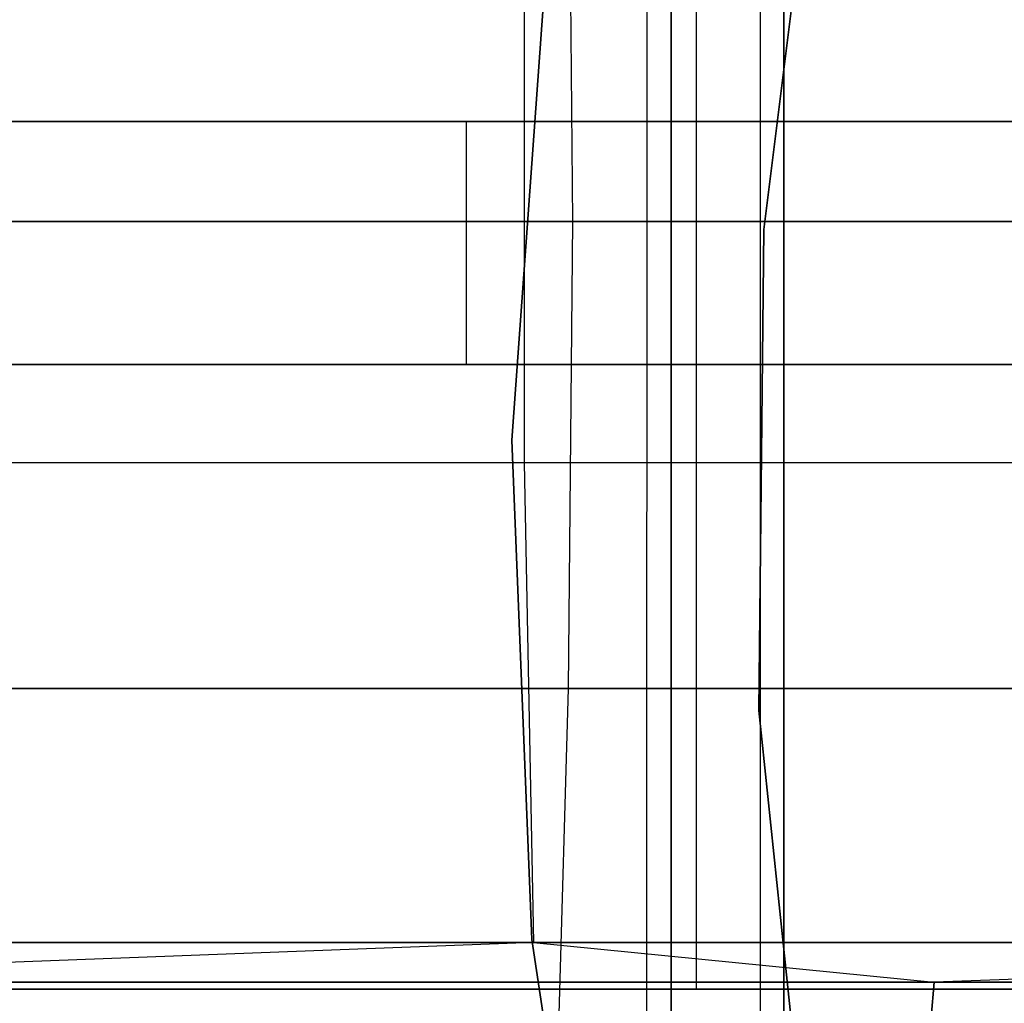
# Model space of a CAD drawing. Extents: x -172 to 172, y -29 to 28.
# Tile 341 of 656: x -30.47 to -24.39, y -4.69 to 1.38. Entities that reach past the tile are written whole.
import ezdxf

# ---------------------------------------------------------------- set-up
doc = ezdxf.new("R2010")
doc.units = 0
doc.header["$LTSCALE"] = 25.4
doc.layers.get('0').update_dxf_attribs({"linetype": 'CONTINUOUS'})

# ---------------------------------------------------------------- blocks, each defined once
blk = doc.blocks.new('RYFLO_AURA_STL')
at = {"color": 0}
for p, q in [((-26.5947, -7.3033, -1075.3376), (-26.593, 7.0967, -1075.3485)), ((-26.5947, -7.3033, -1075.3376), (-26.593, 7.0967, -1075.3485)), ((-26.5947, -7.3033, -1411.1626), (-26.593, 7.0967, -1411.1517)), ((-26.5947, -7.3033, -1411.1626), (-26.593, 7.0967, -1411.1517)), ((-25.8943, -7.3033, -1075.2281), (-25.8926, 7.0967, -1075.239)), ((-25.8943, -7.3033, -1075.2281), (-25.8926, 7.0967, -1075.239)), ((-25.8943, -7.3033, -1411.2721), (-25.8926, 7.0967, -1411.2612)), ((-25.8943, -7.3033, -1411.2721), (-25.8926, 7.0967, -1411.2612)), ((-26.446, -6.354, -1076.2766), (-26.4445, 6.146, -1076.286)), ((-26.446, -6.354, -1076.2766), (-26.4445, 6.146, -1076.286)), ((-26.4445, 6.146, -1410.2142), (-26.446, -6.354, -1410.2236)), ((-26.4445, 6.146, -1410.2142), (-26.446, -6.354, -1410.2236)), ((-25.7494, -6.354, -1076.1678), (-25.748, 6.146, -1076.1772)), ((-25.7494, -6.354, -1076.1678), (-25.748, 6.146, -1076.1772)), ((-25.748, 6.146, -1410.323), (-25.7494, -6.354, -1410.3324)), ((-25.748, 6.146, -1410.323), (-25.7494, -6.354, -1410.3324)), ((-26.4453, 4.396, -1076.2814), (-26.4453, -4.604, -1076.2814)), ((-26.4453, 4.396, -1076.2814), (-26.4453, -4.604, -1076.2814)), ((-26.4453, 4.396, -1410.2189), (-26.4453, -4.604, -1410.2189)), ((-26.4453, 4.396, -1410.2189), (-26.4453, -4.604, -1410.2189)), ((-26.2888, -4.604, -1077.269), (-26.2888, 4.396, -1077.269)), ((-26.2888, -4.604, -1077.269), (-26.2888, 4.396, -1077.269)), ((-26.2888, -4.604, -1409.2312), (-26.2888, 4.396, -1409.2312)), ((-26.2888, -4.604, -1409.2312), (-26.2888, 4.396, -1409.2312)), ((-27.0522, 0.133, -1084.0321), (-27.0796, 3.0149, -1083.871)), ((-27.0522, 0.133, -1084.0321), (-27.0796, 3.0149, -1083.871)), ((-27.0522, 0.133, -1402.4681), (-27.0796, 3.0149, -1402.6293)), ((-27.0522, 0.133, -1402.4681), (-27.0796, 3.0149, -1402.6293)), ((-25.8735, 0.0833, 0), (-25.5054, 3.029, 0)), ((-25.5054, 3.029, -140), (-25.8735, 0.0833, -140)), ((-25.5054, 3.029, -140), (-25.8735, 0.0833, -140)), ((-25.8735, 0.0833, 0), (-25.5054, 3.029, 0)), ((-27.2058, 1.8587, 0), (-27.4285, -1.2171, 0)), ((-27.4285, -1.2171, -140), (-27.2058, 1.8587, -140)), ((-27.2058, 1.8587, 0), (-27.4285, -1.2171, 0)), ((-27.4285, -1.2171, -140), (-27.2058, 1.8587, -140)), ((-27.3525, 1.6231, -1404.2354), (-27.3525, -1.3568, -1404.2355)), ((-27.3525, 1.6231, -1404.2354), (-27.3525, -1.3568, -1404.2355)), ((-27.3525, 1.6231, -1082.2649), (-27.3525, -1.3568, -1082.2648)), ((-27.3525, 1.6231, -1082.2649), (-27.3525, -1.3568, -1082.2648)), ((-27.708, 0.75, -1401.8479), (-40.066, 0.75, -1399.1851)), ((-27.708, 0.75, -1401.8479), (-40.066, 0.75, -1399.1851)), ((-35.0939, 0.75, -1086.1215), (-22.6575, 0.75, -1083.8524)), ((-35.0939, 0.75, -1086.1215), (-22.6575, 0.75, -1083.8524)), ((-15.1792, 0.75, -1403.533), (-27.708, 0.75, -1401.8479)), ((-15.1792, 0.75, -1403.533), (-27.708, 0.75, -1401.8479)), ((-27.708, -0.75, -1401.8479), (-27.708, 0.75, -1401.8479)), ((-27.708, -0.75, -1401.8479), (-27.708, 0.75, -1401.8479)), ((-27.0522, 0.133, -1084.0321), (-35.9371, 0.133, -1085.7994)), ((-35.9371, 0.133, -1400.7008), (-27.0522, 0.133, -1402.4681)), ((-27.0522, 0.133, -1084.0321), (-35.9371, 0.133, -1085.7994)), ((-35.9371, 0.133, -1400.7008), (-27.0522, 0.133, -1402.4681)), ((-27.0797, -2.7489, -1083.8707), (-27.0522, 0.133, -1084.0321)), ((-27.0797, -2.7489, -1083.8707), (-27.0522, 0.133, -1084.0321)), ((-27.0797, -2.7489, -1402.6295), (-27.0522, 0.133, -1402.4681)), ((-27.0797, -2.7489, -1402.6295), (-27.0522, 0.133, -1402.4681)), ((-18.0822, 0.133, -1082.7657), (-27.0522, 0.133, -1084.0321)), ((-27.0522, 0.133, -1402.4681), (-18.0822, 0.133, -1403.7345)), ((-18.0822, 0.133, -1082.7657), (-27.0522, 0.133, -1084.0321)), ((-27.0522, 0.133, -1402.4681), (-18.0822, 0.133, -1403.7345)), ((-25.9034, -2.8852, 0), (-25.8735, 0.0833, 0)), ((-25.8735, 0.0833, -140), (-25.9034, -2.8852, -140)), ((-25.8735, 0.0833, -140), (-25.9034, -2.8852, -140)), ((-25.9034, -2.8852, 0), (-25.8735, 0.0833, 0)), ((-25.8735, 0.0833, -140), (-25.8735, 0.0833, 0)), ((-25.8735, 0.0833, -140), (-25.8735, 0.0833, 0)), ((-40.066, -0.75, -1399.1851), (-27.708, -0.75, -1401.8479)), ((-40.066, -0.75, -1399.1851), (-27.708, -0.75, -1401.8479)), ((-22.6575, -0.75, -1083.8524), (-35.0939, -0.75, -1086.1215)), ((-22.6575, -0.75, -1083.8524), (-35.0939, -0.75, -1086.1215)), ((-27.708, -0.75, -1401.8479), (-15.1792, -0.75, -1403.533)), ((-27.708, -0.75, -1401.8479), (-15.1792, -0.75, -1403.533)), ((-27.4285, -1.2171, 0), (-27.3055, -4.2985, 0)), ((-27.3055, -4.2985, -140), (-27.4285, -1.2171, -140)), ((-27.4285, -1.2171, 0), (-27.3055, -4.2985, 0)), ((-27.4285, -1.2171, 0), (-27.4285, -1.2171, -140)), ((-27.3055, -4.2985, -140), (-27.4285, -1.2171, -140)), ((-27.4285, -1.2171, 0), (-27.4285, -1.2171, -140)), ((-27.3525, -1.3568, -1082.2648), (-36.336, -1.3568, -1084.0516)), ((-27.3525, -1.3568, -1404.2355), (-36.336, -1.3568, -1402.4486)), ((-27.3525, -1.3568, -1404.2355), (-36.336, -1.3568, -1402.4486)), ((-27.3525, -1.3568, -1082.2648), (-36.336, -1.3568, -1084.0516)), ((-18.283, -1.3568, -1080.9844), (-27.3525, -1.3568, -1082.2648)), ((-27.3525, -1.3568, -1082.2648), (-27.2946, -4.3166, -1082.6057)), ((-27.3525, -1.3568, -1082.2648), (-27.2946, -4.3166, -1082.6057)), ((-18.283, -1.3568, -1405.5159), (-27.3525, -1.3568, -1404.2355)), ((-27.3525, -1.3568, -1404.2355), (-27.2946, -4.3166, -1403.8945)), ((-18.283, -1.3568, -1405.5159), (-27.3525, -1.3568, -1404.2355)), ((-27.3525, -1.3568, -1404.2355), (-27.2946, -4.3166, -1403.8945)), ((-18.283, -1.3568, -1080.9844), (-27.3525, -1.3568, -1082.2648)), ((-27.0797, -2.7489, -1083.8707), (-35.9735, -2.7489, -1085.6398)), ((-35.9735, -2.7489, -1400.8605), (-27.0797, -2.7489, -1402.6295)), ((-27.0797, -2.7489, -1083.8707), (-35.9735, -2.7489, -1085.6398)), ((-35.9735, -2.7489, -1400.8605), (-27.0797, -2.7489, -1402.6295)), ((-27.1615, -5.5937, -1083.3888), (-27.0797, -2.7489, -1083.8707)), ((-27.1615, -5.5937, -1083.3888), (-27.0797, -2.7489, -1083.8707)), ((-27.1615, -5.5937, -1403.1115), (-27.0797, -2.7489, -1402.6295)), ((-27.1615, -5.5937, -1403.1115), (-27.0797, -2.7489, -1402.6295)), ((-18.1006, -2.7489, -1082.603), (-27.0797, -2.7489, -1083.8707)), ((-27.0797, -2.7489, -1402.6295), (-18.1006, -2.7489, -1403.8972)), ((-18.1006, -2.7489, -1082.603), (-27.0797, -2.7489, -1083.8707)), ((-27.0797, -2.7489, -1402.6295), (-18.1006, -2.7489, -1403.8972)), ((-25.5947, -5.8377, 0), (-25.9034, -2.8852, 0)), ((-25.9034, -2.8852, -140), (-25.5947, -5.8377, -140)), ((-25.9034, -2.8852, -140), (-25.5947, -5.8377, -140)), ((-25.9034, -2.8852, -140), (-25.9034, -2.8852, 0)), ((-25.5947, -5.8377, 0), (-25.9034, -2.8852, 0)), ((-25.9034, -2.8852, -140), (-25.9034, -2.8852, 0)), ((-36.2591, -4.3166, -1084.3888), (-27.2946, -4.3166, -1082.6057)), ((-27.2946, -4.3166, -1403.8945), (-36.2591, -4.3166, -1402.1115)), ((-27.2946, -4.3166, -1403.8945), (-36.2591, -4.3166, -1402.1115)), ((-36.2591, -4.3166, -1084.3888), (-27.2946, -4.3166, -1082.6057)), ((-27.2946, -4.3166, -1403.8945), (-33.7345, -4.562, -1402.6851)), ((-27.2946, -4.3166, -1403.8945), (-33.7345, -4.562, -1402.6851)), ((-27.2946, -4.3166, -1082.6057), (-33.7345, -4.562, -1083.8152)), ((-27.2946, -4.3166, -1082.6057), (-33.7345, -4.562, -1083.8152)), ((-27.3055, -4.2985, 0), (-26.8382, -7.3468, 0)), ((-26.8382, -7.3468, -140), (-27.3055, -4.2985, -140)), ((-27.3055, -4.2985, 0), (-26.8382, -7.3468, 0)), ((-27.3055, -4.2985, 0), (-27.3055, -4.2985, -140)), ((-26.8382, -7.3468, -140), (-27.3055, -4.2985, -140)), ((-27.3055, -4.2985, 0), (-27.3055, -4.2985, -140)), ((-27.2946, -4.3166, -1082.6057), (-18.2442, -4.3166, -1081.328)), ((-18.2442, -4.3166, -1405.1722), (-27.2946, -4.3166, -1403.8945)), ((-27.2946, -4.3166, -1403.8945), (-24.8218, -4.562, -1404.3134)), ((-27.2946, -4.3166, -1403.8945), (-24.8218, -4.562, -1404.3134)), ((-18.2442, -4.3166, -1405.1722), (-27.2946, -4.3166, -1403.8945)), ((-27.2946, -4.3166, -1082.6057), (-18.2442, -4.3166, -1081.328)), ((-27.2946, -4.3166, -1082.6057), (-24.8218, -4.562, -1082.1869)), ((-27.2946, -4.3166, -1082.6057), (-24.8218, -4.562, -1082.1869)), ((-18.2442, -4.3166, -1405.1722), (-24.8218, -4.562, -1404.3134)), ((-18.2442, -4.3166, -1405.1722), (-24.8218, -4.562, -1404.3134)), ((-18.2442, -4.3166, -1081.328), (-24.8218, -4.562, -1082.1869)), ((-18.2442, -4.3166, -1081.328), (-24.8218, -4.562, -1082.1869)), ((-39.4639, -4.604, -1407.6293), (-26.4453, -4.604, -1410.2189)), ((-26.4453, -4.604, -1076.2814), (-39.4639, -4.604, -1078.871)), ((-26.4453, -4.604, -1076.2814), (-39.4639, -4.604, -1078.871)), ((-39.4639, -4.604, -1407.6293), (-26.4453, -4.604, -1410.2189)), ((-26.2888, -4.604, -1077.269), (-39.2305, -4.604, -1079.8433)), ((-39.2305, -4.604, -1406.657), (-26.2888, -4.604, -1409.2312)), ((-26.2888, -4.604, -1077.269), (-39.2305, -4.604, -1079.8433)), ((-39.2305, -4.604, -1406.657), (-26.2888, -4.604, -1409.2312)), ((-33.7345, -4.562, -1402.6851), (-24.8218, -4.562, -1404.3134)), ((-24.8218, -4.562, -1082.1869), (-33.7345, -4.562, -1083.8152)), ((-33.7345, -4.562, -1402.6851), (-24.8218, -4.562, -1404.3134)), ((-24.8218, -4.562, -1082.1869), (-33.7345, -4.562, -1083.8152)), ((-26.4453, -4.604, -1410.2189), (-13.2635, -4.604, -1411.7791)), ((-13.2635, -4.604, -1074.7212), (-26.4453, -4.604, -1076.2814)), ((-13.2635, -4.604, -1074.7212), (-26.4453, -4.604, -1076.2814)), ((-26.4453, -4.604, -1410.2189), (-13.2635, -4.604, -1411.7791)), ((-13.1851, -4.604, -1075.7181), (-26.2888, -4.604, -1077.269)), ((-26.2888, -4.604, -1409.2312), (-13.1851, -4.604, -1410.7821)), ((-13.1851, -4.604, -1075.7181), (-26.2888, -4.604, -1077.269)), ((-26.2888, -4.604, -1409.2312), (-13.1851, -4.604, -1410.7821)), ((-24.8394, -4.7794, -1404.427), (-24.8218, -4.562, -1404.3134)), ((-24.8394, -4.7794, -1404.427), (-24.8218, -4.562, -1404.3134)), ((-24.8218, -4.562, -1082.1869), (-24.8394, -4.7794, -1082.0732)), ((-24.8218, -4.562, -1082.1869), (-24.8394, -4.7794, -1082.0732)), ((-24.8218, -4.562, -1404.3134), (-15.8324, -4.562, -1405.444)), ((-15.8324, -4.562, -1081.0563), (-24.8218, -4.562, -1082.1869)), ((-24.8218, -4.562, -1404.3134), (-15.8324, -4.562, -1405.444)), ((-15.8324, -4.562, -1081.0563), (-24.8218, -4.562, -1082.1869))]:
    blk.add_line(p, q, dxfattribs=at)

msp = doc.modelspace()

# ---------------------------------------------------------------- block references
at = {"color": 0}
msp.add_blockref('RYFLO_AURA_STL', (0, 0), dxfattribs=at)

doc.saveas('drawing.dxf')
